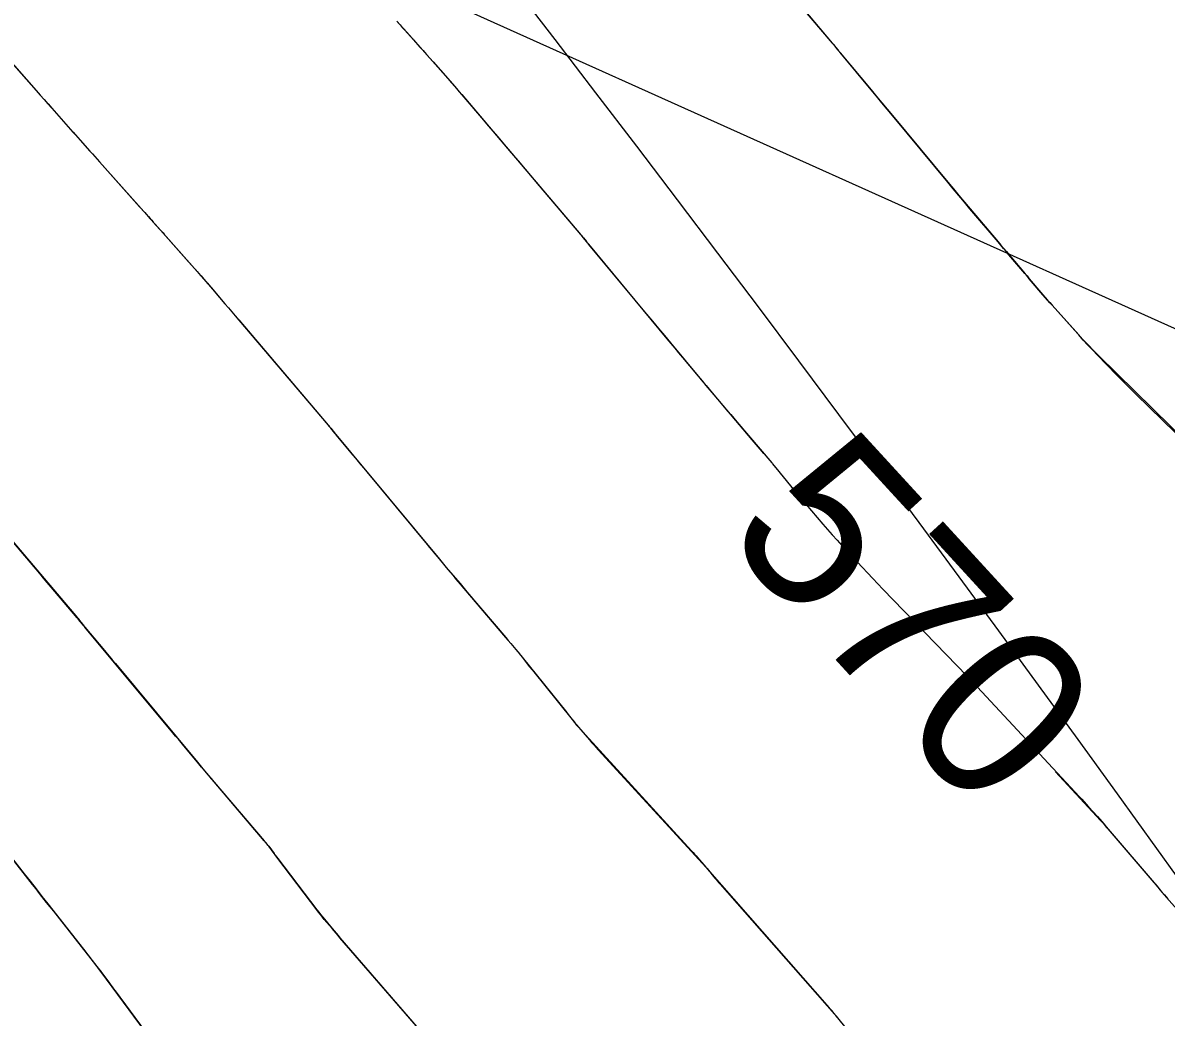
# Model space of a CAD drawing. Extents: x 954385 to 988206, y 1868364 to 1924553.
# Drawn here: x 955958.51 to 955998.24, y 1922771.33 to 1922805.85 of the extents above; entities that cross this region are included whole.
import ezdxf

# ---------------------------------------------------------------- set-up
doc = ezdxf.new("R2010")
doc.units = 0
for name, color, linetype in [('16', 7, 'Continuous'), ('26', 7, 'Continuous'), ('5', 7, 'Continuous'), ('6', 7, 'Continuous'), ('7', 7, 'Continuous'), ('Default', 7, 'Continuous')]:
    doc.layers.add(name, color=color, linetype=linetype)

msp = doc.modelspace()

# ---------------------------------------------------------------- linework, layer by layer
at = {"layer": '16'}
for points in [[(955956.445, 1922806.358), (955958.974, 1922803.503), (955959.11, 1922803.349), (955959.246, 1922803.195), (955959.382, 1922803.042), (955959.518, 1922802.888), (955960.168, 1922802.156), (955960.252, 1922802.061), (955960.336, 1922801.967), (955960.42, 1922801.873), (955960.504, 1922801.778), (955960.841, 1922801.402), (955960.925, 1922801.308), (955961.01, 1922801.214), (955961.094, 1922801.119), (955961.178, 1922801.025), (955962.818, 1922799.191), (955962.874, 1922799.128), (955962.93, 1922799.065), (955962.987, 1922799.002), (955963.043, 1922798.938), (955963.268, 1922798.685), (955963.324, 1922798.622), (955963.381, 1922798.559), (955963.437, 1922798.496), (955963.493, 1922798.432), (955964.566, 1922797.225), (955964.688, 1922797.087), (955964.81, 1922796.947), (955964.931, 1922796.807), (955965.052, 1922796.667), (955965.531, 1922796.102), (955965.651, 1922795.961), (955965.771, 1922795.82), (955965.891, 1922795.679), (955966.011, 1922795.538), (955969.118, 1922791.879), (955969.14, 1922791.853), (955969.161, 1922791.827), (955969.183, 1922791.801), (955969.204, 1922791.775), (955969.342, 1922791.604), (955969.369, 1922791.572), (955969.384, 1922791.552), (955969.964, 1922790.858), (955970.063, 1922790.74), (955970.161, 1922790.622), (955970.259, 1922790.504), (955970.358, 1922790.386), (955972.988, 1922787.231), (955973.225, 1922786.947), (955973.463, 1922786.664), (955973.701, 1922786.381), (955973.94, 1922786.099), (955975.289, 1922784.514), (955975.378, 1922784.41), (955975.467, 1922784.305), (955975.729, 1922783.997), (955975.739, 1922783.985), (955975.759, 1922783.96), (955975.865, 1922783.829), (955977.408, 1922781.91), (955977.442, 1922781.868), (955977.476, 1922781.825), (955977.509, 1922781.782), (955977.542, 1922781.738), (955977.674, 1922781.565), (955977.707, 1922781.521), (955977.742, 1922781.479), (955977.777, 1922781.438), (955977.814, 1922781.397), (955981.748, 1922777.097), (955981.8, 1922777.04), (955981.851, 1922776.983), (955981.902, 1922776.926), (955981.952, 1922776.868), (955982.246, 1922776.529), (955982.253, 1922776.521), (955982.261, 1922776.512), (955982.286, 1922776.487), (955982.288, 1922776.484), (955982.559, 1922776.157), (955982.604, 1922776.103), (955982.65, 1922776.049), (955982.696, 1922775.995), (955982.743, 1922775.942), (955986.718, 1922771.431), (955986.727, 1922771.42), (955986.737, 1922771.409), (955986.745, 1922771.398), (955986.754, 1922771.387), (955986.788, 1922771.342), (955986.797, 1922771.33), (955986.806, 1922771.319)], [(955985.406, 1922806.604), (955986.638, 1922805.151), (955986.649, 1922805.139), (955986.659, 1922805.127), (955986.669, 1922805.114), (955986.679, 1922805.102), (955986.758, 1922805.005), (955986.841, 1922804.902), (955986.858, 1922804.881), (955986.875, 1922804.86), (955986.893, 1922804.839), (955986.91, 1922804.818), (955987.987, 1922803.524), (955988.172, 1922803.302), (955988.357, 1922803.079), (955988.543, 1922802.857), (955988.728, 1922802.634), (955990.653, 1922800.32), (955990.845, 1922800.089), (955991.038, 1922799.859), (955991.232, 1922799.629), (955991.426, 1922799.4), (955992.403, 1922798.248), (955992.498, 1922798.136), (955992.593, 1922798.025), (955992.687, 1922797.913), (955992.782, 1922797.802), (955993.34, 1922797.145), (955993.351, 1922797.132), (955993.362, 1922797.119), (955993.404, 1922797.066), (955993.483, 1922796.968), (955993.955, 1922796.414), (955994.034, 1922796.322), (955994.113, 1922796.231), (955994.193, 1922796.14), (955994.274, 1922796.05), (955995.17, 1922795.056), (955995.348, 1922794.861), (955995.528, 1922794.67), (955995.712, 1922794.481), (955995.899, 1922794.295), (955999.031, 1922791.222)], [(955971.508, 1922805.916), (955971.623, 1922805.788), (955971.737, 1922805.66), (955971.851, 1922805.531), (955972.307, 1922805.018), (955972.421, 1922804.89), (955972.535, 1922804.761), (955972.649, 1922804.633), (955972.763, 1922804.505), (955973.274, 1922803.928), (955973.397, 1922803.789), (955973.519, 1922803.649), (955973.641, 1922803.508), (955973.761, 1922803.367), (955975.474, 1922801.347), (955975.718, 1922801.06), (955975.961, 1922800.773), (955976.205, 1922800.486), (955976.448, 1922800.199), (955977.887, 1922798.504), (955977.898, 1922798.491), (955977.91, 1922798.477), (955977.921, 1922798.463), (955977.933, 1922798.449), (955978.024, 1922798.337), (955978.094, 1922798.25), (955978.109, 1922798.231), (955978.125, 1922798.213), (955978.14, 1922798.194), (955978.156, 1922798.175), (955980.184, 1922795.739), (955980.39, 1922795.491), (955980.597, 1922795.244), (955980.803, 1922794.996), (955981.01, 1922794.748), (955982.037, 1922793.515), (955982.143, 1922793.388), (955982.25, 1922793.261), (955982.357, 1922793.134), (955982.464, 1922793.008), (955982.894, 1922792.502), (955983.001, 1922792.376), (955983.109, 1922792.249), (955983.216, 1922792.123), (955983.324, 1922791.997), (955984.531, 1922790.576), (955984.543, 1922790.561), (955984.554, 1922790.547), (955984.601, 1922790.489), (955984.673, 1922790.399), (955984.674, 1922790.398), (955985.181, 1922789.781), (955985.265, 1922789.678), (955985.35, 1922789.576), (955985.436, 1922789.474), (955985.522, 1922789.372), (955986.311, 1922788.447), (955986.472, 1922788.26), (955986.635, 1922788.075), (955986.801, 1922787.891), (955986.968, 1922787.709), (955987.686, 1922786.939), (955987.863, 1922786.751), (955988.04, 1922786.563), (955988.218, 1922786.377), (955988.397, 1922786.191), (955991.328, 1922783.171), (955991.34, 1922783.159), (955991.363, 1922783.137), (955991.373, 1922783.126), (955995.227, 1922778.979), (955995.306, 1922778.893), (955995.385, 1922778.808), (955995.463, 1922778.722), (955995.541, 1922778.635), (955995.853, 1922778.289), (955995.93, 1922778.202), (955996.007, 1922778.115), (955996.083, 1922778.027), (955996.159, 1922777.938), (955997.815, 1922775.998), (955997.84, 1922775.969), (955997.864, 1922775.94), (955997.888, 1922775.911), (955997.912, 1922775.882), (955998.033, 1922775.735), (955998.044, 1922775.721), (955998.056, 1922775.708), (955998.067, 1922775.694), (955998.079, 1922775.68), (955998.125, 1922775.626), (955998.136, 1922775.613), (955998.148, 1922775.599), (955998.159, 1922775.586), (955998.171, 1922775.572), (955999.045, 1922774.582)], [(955973.169, 1922769.881), (955969.53, 1922774.078), (955969.461, 1922774.158), (955969.392, 1922774.238), (955969.324, 1922774.319), (955969.256, 1922774.399), (955968.984, 1922774.723), (955968.917, 1922774.804), (955968.851, 1922774.886), (955968.785, 1922774.969), (955968.721, 1922775.052), (955967.366, 1922776.84), (955967.335, 1922776.882), (955967.303, 1922776.924), (955967.272, 1922776.966), (955967.241, 1922777.008), (955967.055, 1922777.261), (955967.032, 1922777.289), (955966.954, 1922777.386), (955966.94, 1922777.403), (955966.926, 1922777.42), (955966.912, 1922777.437), (955966.898, 1922777.454), (955965.156, 1922779.498), (955965.06, 1922779.611), (955964.963, 1922779.725), (955964.77, 1922779.952), (955964.722, 1922780.008), (955964.674, 1922780.065), (955964.626, 1922780.122), (955964.578, 1922780.179), (955964.104, 1922780.747), (955964.009, 1922780.861), (955963.914, 1922780.975), (955963.819, 1922781.088), (955963.724, 1922781.202), (955960.664, 1922784.869), (955960.644, 1922784.893), (955960.623, 1922784.918), (955960.603, 1922784.943), (955960.583, 1922784.968), (955960.449, 1922785.133), (955960.425, 1922785.162), (955960.413, 1922785.177), (955960.4, 1922785.192), (955959.622, 1922786.108), (955959.49, 1922786.263), (955959.358, 1922786.418), (955959.226, 1922786.573), (955959.094, 1922786.728), (955956.238, 1922790.088)], [(955962.762, 1922770.827), (955961.615, 1922772.375), (955961.22, 1922772.91), (955961.219, 1922772.91), (955961.103, 1922773.062), (955961.089, 1922773.08), (955959.581, 1922775.001), (955959.458, 1922775.157), (955959.336, 1922775.313), (955959.09, 1922775.625), (955959.029, 1922775.703), (955958.968, 1922775.781), (955958.907, 1922775.859), (955958.846, 1922775.938), (955956.265, 1922779.231)]]:
    msp.add_lwpolyline(points, dxfattribs=at)
at = {"layer": '26'}
msp.add_lwpolyline([(956057.131, 1922768.928), (955960.602, 1922812.276), (955966.571, 1922812.884), (955960.602, 1922812.276), (955964.113, 1922807.411)], dxfattribs=at)
at = {"layer": '6'}
for points in [[(955971.543, 1922805.871), (955971.62, 1922805.786), (955971.696, 1922805.7), (955971.773, 1922805.614), (955972.079, 1922805.27), (955972.155, 1922805.184), (955972.232, 1922805.098), (955972.308, 1922805.012), (955972.384, 1922804.926), (955973.197, 1922804.01), (955973.357, 1922803.829), (955973.517, 1922803.646), (955973.675, 1922803.463), (955973.833, 1922803.279), (955974.515, 1922802.478), (955974.681, 1922802.283), (955974.847, 1922802.088), (955975.013, 1922801.893), (955975.178, 1922801.698), (955977.899, 1922798.498), (955977.914, 1922798.48), (955977.929, 1922798.461), (955977.974, 1922798.405), (955977.99, 1922798.387), (955978.09, 1922798.263), (955978.11, 1922798.24), (955978.129, 1922798.216), (955978.149, 1922798.192), (955978.168, 1922798.169), (955980.892, 1922794.886), (955981.027, 1922794.723), (955981.163, 1922794.56), (955981.298, 1922794.397), (955981.433, 1922794.234), (955981.974, 1922793.583), (955982.11, 1922793.42), (955982.246, 1922793.258), (955982.382, 1922793.096), (955982.519, 1922792.935), (955983.844, 1922791.376), (955983.913, 1922791.295), (955983.983, 1922791.213), (955984.052, 1922791.131), (955984.122, 1922791.049), (955984.252, 1922790.896)], [(955994.393, 1922779.843), (955995.96, 1922778.16), (955995.982, 1922778.136), (955996.003, 1922778.112), (955996.024, 1922778.088), (955996.045, 1922778.063), (955996.126, 1922777.962), (955996.146, 1922777.937), (955996.167, 1922777.912), (955996.187, 1922777.887), (955996.208, 1922777.862), (955997.816, 1922775.988), (955997.936, 1922775.848), (955998.057, 1922775.709), (955998.178, 1922775.57), (955998.299, 1922775.431)]]:
    msp.add_lwpolyline(points, dxfattribs=at)
at = {"layer": '7'}
for points in [[(956000.403, 1922789.827), (955997.188, 1922792.957), (955997.018, 1922793.124), (955996.849, 1922793.293), (955996.681, 1922793.462), (955996.515, 1922793.633), (955995.851, 1922794.319), (955995.686, 1922794.491), (955995.522, 1922794.665), (955995.36, 1922794.84), (955995.2, 1922795.016), (955994.272, 1922796.047), (955994.192, 1922796.137), (955994.111, 1922796.228), (955994.032, 1922796.32), (955993.953, 1922796.412), (955993.482, 1922796.966), (955993.481, 1922796.967), (955993.427, 1922797.032), (955993.37, 1922797.102), (955993.347, 1922797.129), (955993.324, 1922797.156), (955992.777, 1922797.799), (955992.682, 1922797.911), (955992.588, 1922798.023), (955992.493, 1922798.135), (955992.398, 1922798.246), (955991.422, 1922799.397), (955991.228, 1922799.627), (955991.034, 1922799.856), (955990.842, 1922800.087), (955990.65, 1922800.318), (955988.727, 1922802.635), (955988.543, 1922802.858), (955988.358, 1922803.081), (955988.173, 1922803.304), (955987.988, 1922803.526), (955986.914, 1922804.821), (955986.897, 1922804.842), (955986.879, 1922804.863), (955986.862, 1922804.884), (955986.845, 1922804.905), (955986.762, 1922805.008), (955986.732, 1922805.045), (955986.683, 1922805.105), (955986.673, 1922805.117), (955986.663, 1922805.13), (955986.653, 1922805.142), (955986.643, 1922805.154), (955984.355, 1922807.847)], [(955956.447, 1922806.36), (955958.977, 1922803.503), (955959.113, 1922803.349), (955959.249, 1922803.196), (955959.385, 1922803.042), (955959.521, 1922802.889), (955960.17, 1922802.157), (955960.254, 1922802.063), (955960.338, 1922801.968), (955960.422, 1922801.874), (955960.506, 1922801.78), (955960.842, 1922801.403), (955960.926, 1922801.309), (955961.01, 1922801.214), (955961.094, 1922801.12), (955961.178, 1922801.026), (955962.565, 1922799.469), (955962.746, 1922799.266), (955962.927, 1922799.062), (955963.108, 1922798.859), (955963.289, 1922798.656), (955964.266, 1922797.557), (955964.375, 1922797.435), (955964.483, 1922797.313), (955964.701, 1922797.069), (955964.755, 1922797.008), (955964.809, 1922796.946), (955964.862, 1922796.884), (955964.916, 1922796.822), (955965.53, 1922796.101), (955965.651, 1922795.96), (955965.771, 1922795.819), (955965.891, 1922795.678), (955966.011, 1922795.536), (955969.122, 1922791.882), (955969.144, 1922791.856), (955969.165, 1922791.83), (955969.187, 1922791.804), (955969.208, 1922791.778), (955969.336, 1922791.62), (955969.373, 1922791.575), (955969.389, 1922791.556), (955972.555, 1922787.745), (955972.645, 1922787.636), (955972.735, 1922787.527), (955972.826, 1922787.419), (955972.916, 1922787.31), (955973.277, 1922786.876), (955973.367, 1922786.768), (955973.458, 1922786.66), (955973.549, 1922786.552), (955973.64, 1922786.444), (955975.284, 1922784.513), (955975.373, 1922784.408), (955975.462, 1922784.303), (955975.702, 1922784.021), (955975.716, 1922784.005), (955975.73, 1922783.988), (955975.744, 1922783.971), (955975.758, 1922783.955), (955975.862, 1922783.83), (955975.863, 1922783.829), (955976.072, 1922783.554), (955976.107, 1922783.509), (955976.142, 1922783.463), (955976.178, 1922783.418), (955976.214, 1922783.374), (955977.599, 1922781.66), (955977.672, 1922781.571), (955977.745, 1922781.481), (955977.82, 1922781.393), (955977.895, 1922781.305), (955978.198, 1922780.954), (955978.274, 1922780.867), (955978.351, 1922780.78), (955978.428, 1922780.694), (955978.506, 1922780.609), (955982.256, 1922776.524), (955982.26, 1922776.519), (955982.28, 1922776.493), (955982.286, 1922776.484), (955982.294, 1922776.475), (955986.529, 1922771.655), (955986.55, 1922771.63), (955986.571, 1922771.606), (955986.592, 1922771.582), (955986.612, 1922771.557), (955986.694, 1922771.458), (955986.715, 1922771.433), (955986.735, 1922771.408), (955986.756, 1922771.383), (955986.776, 1922771.358), (955988.631, 1922769.045)], [(955957.569, 1922788.522), (955960.404, 1922785.195), (955960.417, 1922785.18), (955960.429, 1922785.165), (955960.477, 1922785.106), (955960.587, 1922784.971), (955960.607, 1922784.946), (955960.627, 1922784.921), (955960.648, 1922784.897), (955960.668, 1922784.872), (955961.286, 1922784.13), (955961.395, 1922783.998), (955961.505, 1922783.866), (955961.615, 1922783.734), (955961.725, 1922783.602), (955964.573, 1922780.177), (955964.621, 1922780.119), (955964.669, 1922780.062), (955964.717, 1922780.005), (955964.766, 1922779.948), (955964.96, 1922779.72), (955965.057, 1922779.606), (955965.154, 1922779.492), (955966.894, 1922777.451), (955966.908, 1922777.434), (955966.922, 1922777.417), (955966.936, 1922777.401), (955966.95, 1922777.384), (955967.053, 1922777.26), (955967.054, 1922777.259), (955967.24, 1922777.007), (955967.271, 1922776.965), (955967.303, 1922776.923), (955967.334, 1922776.881), (955967.366, 1922776.839), (955968.725, 1922775.054), (955968.789, 1922774.971), (955968.854, 1922774.889), (955968.92, 1922774.807), (955968.987, 1922774.726), (955969.257, 1922774.403), (955969.325, 1922774.323), (955969.393, 1922774.243), (955969.461, 1922774.163), (955969.53, 1922774.083), (955973.167, 1922769.88)], [(955956.265, 1922779.233), (955958.556, 1922776.306), (955958.761, 1922776.043), (955958.967, 1922775.781), (955959.173, 1922775.518), (955959.378, 1922775.256), (955960.614, 1922773.683), (955961.07, 1922773.102), (955961.095, 1922773.071), (955961.119, 1922773.04), (955961.191, 1922772.946), (955961.219, 1922772.91), (955961.22, 1922772.909), (955961.516, 1922772.509), (955961.565, 1922772.442), (955961.615, 1922772.375), (955961.664, 1922772.308), (955961.714, 1922772.241), (955962.762, 1922770.828)]]:
    msp.add_lwpolyline(points, dxfattribs=at)
at = {"layer": 'Default'}
msp.add_arc((955068.332, 1922107.114), 1145.916, 31.460692, 46.414195, dxfattribs=at)

# ---------------------------------------------------------------- texts
at = {"layer": '5'}
msp.add_text('570', height=6, rotation=312.5371, dxfattribs=at).set_placement((955982.766, 1922788.078))

doc.saveas('drawing.dxf')
